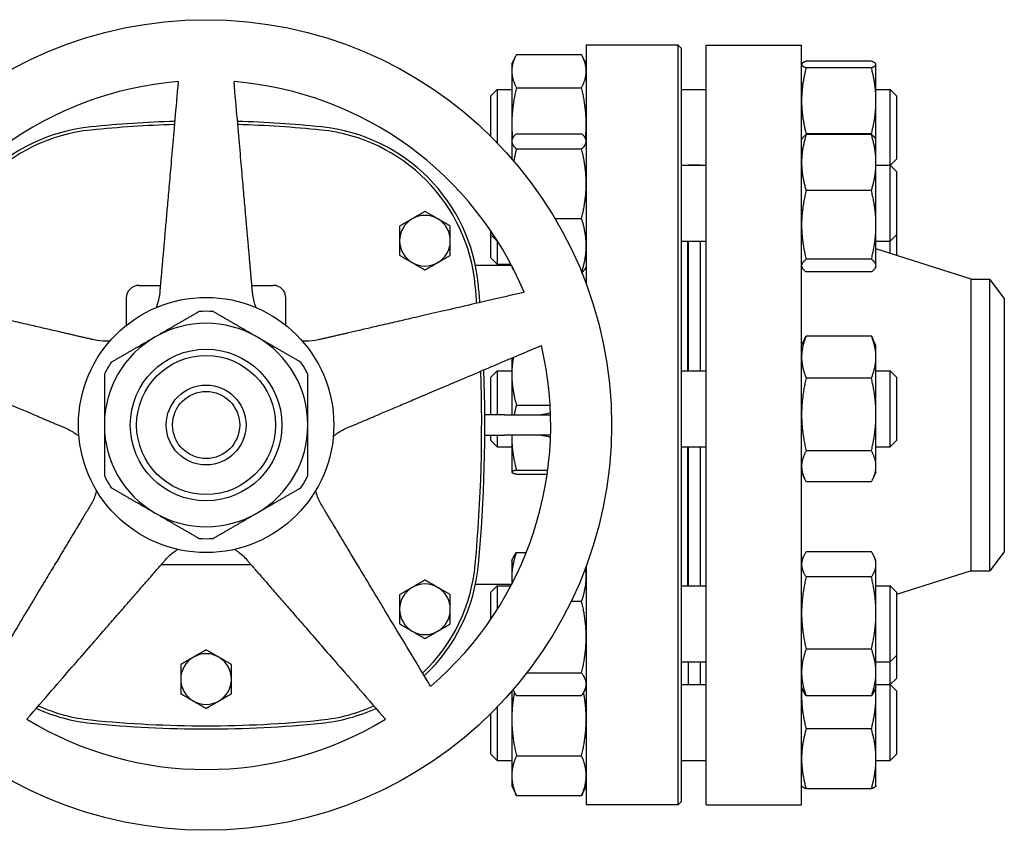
# Model space of a CAD drawing. Header units: inches. Extents: x 18 to 846, y -44 to 561.
# Tile 464 of 642: x 410.09 to 419.8, y 336.58 to 344.58. Entities that reach past the tile are written whole.
import ezdxf

# ---------------------------------------------------------------- set-up
doc = ezdxf.new("R2010")
doc.units = ezdxf.units.IN
doc.header["$LTSCALE"] = 24
doc.header["$MEASUREMENT"] = 0
doc.layers.add('Visible (ANSI)', color=7, linetype='Continuous', lineweight=30)

msp = doc.modelspace()

# ---------------------------------------------------------------- linework, layer by layer
at = {"layer": 'Visible (ANSI)'}
for p, q in [((415.67843, 344.3315), (415.67843, 341.97344)), ((416.58468, 344.3315), (415.67843, 344.3315)), ((416.58468, 336.8315), (416.58468, 344.3315)), ((416.61593, 344.30025), (416.58468, 344.3315)), ((416.61593, 344.30025), (416.61593, 336.86275)), ((416.86343, 336.8315), (416.86343, 344.3315)), ((416.86343, 344.3315), (417.80343, 344.3315)), ((417.80343, 336.8315), (417.80343, 344.3315)), ((414.94443, 344.14218), (414.98009, 344.21866)), ((414.98952, 344.23788), (415.63334, 344.23788)), ((415.67843, 344.14218), (415.64277, 344.21866)), ((414.94443, 344.14218), (414.94443, 344.07404)), ((417.80343, 344.14218), (417.80457, 344.14462)), ((418.49234, 344.17155), (417.84852, 344.17155)), ((418.49234, 344.10795), (417.84852, 344.10795)), ((418.53743, 344.14218), (418.53629, 344.14462)), ((418.53743, 344.13975), (418.53743, 344.14218)), ((418.53743, 343.78076), (418.53743, 344.13975)), ((414.94443, 344.07404), (414.94443, 343.54985)), ((414.73843, 343.82968), (414.80093, 343.89218)), ((414.80093, 343.89218), (414.80093, 343.36516)), ((414.80093, 343.89218), (414.94443, 343.89218)), ((414.98952, 343.9102), (415.63334, 343.9102)), ((416.61593, 343.89218), (416.86343, 343.89218)), ((418.53743, 343.89218), (418.67593, 343.89218)), ((418.67593, 343.14502), (418.67593, 343.89218)), ((418.73843, 343.82968), (418.67593, 343.89218)), ((414.73843, 343.42824), (414.73843, 343.82968)), ((418.73843, 343.82968), (418.73843, 343.20468)), ((418.53743, 343.39502), (418.53743, 343.78076)), ((414.94443, 343.54985), (414.94443, 343.39502)), ((414.94443, 343.39502), (414.95094, 343.40899)), ((414.98952, 343.4564), (415.63334, 343.4564)), ((415.67843, 343.39502), (415.67191, 343.40899)), ((417.80343, 343.39502), (417.80787, 343.40455)), ((418.49234, 343.45358), (417.84852, 343.45358)), ((418.49234, 343.44794), (417.84852, 343.44794)), ((418.53743, 343.39502), (418.53298, 343.40455)), ((414.94443, 343.39502), (414.94443, 343.38135)), ((414.94443, 343.38135), (414.94443, 343.209)), ((414.98952, 343.3063), (415.63334, 343.3063)), ((418.53743, 343.17129), (418.53743, 343.39502)), ((418.73843, 343.20468), (418.67735, 343.1436)), ((416.61593, 343.14502), (416.86343, 343.14502)), ((416.68343, 343.1465), (416.68343, 343.14502)), ((416.80343, 343.1465), (416.68343, 343.1465)), ((416.80343, 343.1465), (416.80343, 343.14502)), ((418.53743, 342.55568), (418.53743, 343.17129)), ((418.53743, 343.14502), (418.67593, 343.14502)), ((418.67593, 342.39502), (418.67593, 343.14502)), ((418.73843, 343.08252), (418.67593, 343.14502)), ((418.73843, 343.08252), (418.73843, 342.45752)), ((418.49234, 342.89464), (417.84852, 342.89464)), ((415.37006, 342.61992), (415.63334, 342.61992)), ((418.53743, 342.1544), (418.53743, 342.55568)), ((414.73843, 342.45752), (414.73843, 342.49563)), ((414.73843, 342.45752), (414.80093, 342.39502)), ((414.73843, 342.23216), (414.73843, 342.45752)), ((418.73843, 342.45752), (418.67593, 342.39502)), ((418.73843, 342.45752), (418.73843, 342.25536)), ((414.80093, 342.4005), (414.80093, 342.39502)), ((414.80093, 342.39502), (414.80439, 342.39502)), ((414.80093, 342.39502), (414.80093, 342.16966)), ((416.61593, 342.39502), (416.86343, 342.39502)), ((416.67843, 342.39502), (416.67843, 341.11585)), ((416.68343, 342.39502), (416.68343, 341.11585)), ((416.80343, 342.39502), (416.80343, 341.11585)), ((418.53743, 342.39502), (418.67593, 342.39502)), ((418.67593, 342.27515), (418.67593, 342.39502)), ((414.73843, 342.23216), (414.80093, 342.16966)), ((419.47676, 342.0215), (418.53743, 342.31902)), ((414.94173, 342.15631), (414.58553, 342.15631)), ((414.80093, 342.16966), (414.93471, 342.16966)), ((414.94443, 342.15113), (414.94443, 342.14502)), ((414.94443, 342.14502), (414.95094, 342.13104)), ((415.67843, 342.14502), (415.67191, 342.13104)), ((417.80343, 342.14502), (417.80787, 342.13548)), ((418.49234, 342.21672), (417.84852, 342.21672)), ((418.53743, 342.14502), (418.53298, 342.13548)), ((418.53743, 342.14502), (418.53743, 342.1544)), ((418.49234, 342.09209), (417.84852, 342.09209)), ((411.26603, 341.95945), (411.47691, 341.95945)), ((412.37995, 341.95945), (412.59083, 341.95945)), ((419.47676, 339.1415), (419.47676, 342.0215)), ((419.47676, 342.0215), (419.65956, 342.0215)), ((419.65956, 339.1415), (419.65956, 342.0215)), ((419.80343, 341.834), (419.65956, 342.0215)), ((411.14103, 341.83445), (411.14103, 341.56497)), ((412.71583, 341.56497), (412.71583, 341.83445)), ((419.80343, 341.834), (419.80343, 339.329)), ((418.49234, 341.45973), (417.84852, 341.45973)), ((417.80343, 341.36585), (417.83341, 341.43015)), ((418.53743, 341.36585), (418.50745, 341.43015)), ((418.53743, 341.25247), (418.53743, 341.36585)), ((414.94443, 341.24261), (414.94443, 341.08121)), ((418.53743, 340.68577), (418.53743, 341.25247)), ((414.73843, 341.05335), (414.80093, 341.11585)), ((414.80093, 341.11585), (414.80093, 340.6815)), ((414.80093, 341.11585), (414.94443, 341.11585)), ((414.94443, 341.08121), (414.94443, 340.6815)), ((416.61593, 341.11585), (416.86343, 341.11585)), ((418.53743, 341.11585), (418.67593, 341.11585)), ((418.67593, 340.36585), (418.67593, 341.11585)), ((418.73843, 341.05335), (418.67593, 341.11585)), ((414.73843, 340.6815), (414.73843, 341.05335)), ((418.49234, 341.04521), (417.84852, 341.04521)), ((418.73843, 341.05335), (418.73843, 340.42835)), ((414.98952, 340.77857), (415.32271, 340.77857)), ((414.87343, 340.6815), (414.6781, 340.6815)), ((414.87343, 340.6815), (415.32696, 340.6815)), ((418.53743, 340.17415), (418.53743, 340.68577)), ((414.6781, 340.4815), (414.87343, 340.4815)), ((414.73843, 340.42835), (414.73843, 340.4815)), ((414.73843, 340.42835), (414.80093, 340.36585)), ((414.80093, 340.4815), (414.80093, 340.36585)), ((415.32696, 340.4815), (414.87343, 340.4815)), ((414.94443, 340.4815), (414.94443, 340.45707)), ((414.94443, 340.45707), (414.94443, 340.1167)), ((418.73843, 340.42835), (418.67593, 340.36585)), ((414.80093, 340.36585), (414.94443, 340.36585)), ((416.61593, 340.36585), (416.86343, 340.36585)), ((416.67843, 340.36585), (416.67843, 338.99334)), ((416.68343, 340.36585), (416.68343, 338.99334)), ((416.80343, 340.36585), (416.80343, 338.99334)), ((418.49234, 340.32633), (417.84852, 340.32633)), ((418.53743, 340.36585), (418.67593, 340.36585)), ((414.94443, 340.1167), (414.94443, 340.11585)), ((414.94443, 340.11585), (414.94483, 340.11499)), ((414.98952, 340.13556), (415.29906, 340.13556)), ((414.98952, 340.09784), (415.29385, 340.09784)), ((417.80343, 340.11585), (417.83341, 340.05155)), ((418.53743, 340.11585), (418.50745, 340.05155)), ((418.53743, 340.11585), (418.53743, 340.17415)), ((418.49234, 340.02197), (417.84852, 340.02197)), ((414.98952, 339.32425), (415.08743, 339.32425)), ((418.49234, 339.32919), (417.84852, 339.32919)), ((419.80343, 339.329), (419.65956, 339.1415)), ((414.94443, 339.24334), (414.95942, 339.27549)), ((414.94443, 339.24334), (414.94443, 339.08278)), ((417.80343, 339.24334), (417.82224, 339.28369)), ((418.53743, 339.24334), (418.51861, 339.28369)), ((418.53743, 339.20544), (418.53743, 339.24334)), ((411.48571, 339.20355), (412.37114, 339.20355)), ((415.67843, 339.18956), (415.67843, 336.8315)), ((418.53743, 338.72627), (418.53743, 339.20544)), ((419.47676, 339.1415), (418.73843, 338.90765)), ((419.47676, 339.1415), (419.65956, 339.1415)), ((414.94443, 339.08278), (414.94443, 339.01187)), ((418.49234, 339.08169), (417.84852, 339.08169)), ((414.94173, 339.0067), (414.58553, 339.0067)), ((414.73843, 338.93084), (414.80093, 338.99334)), ((414.73843, 338.66737), (414.73843, 338.93084)), ((414.80093, 338.99334), (414.80093, 338.76251)), ((414.80093, 338.99334), (414.93471, 338.99334)), ((416.61593, 338.99334), (416.86343, 338.99334)), ((418.53743, 338.99334), (418.67593, 338.99334)), ((418.67593, 338.24334), (418.67593, 338.99334)), ((418.73843, 338.93084), (418.67593, 338.99334)), ((418.73843, 338.93084), (418.73843, 338.30584)), ((415.53006, 338.84131), (415.63334, 338.84131)), ((418.53743, 338.13917), (418.53743, 338.72627)), ((418.49234, 338.37084), (417.84852, 338.37084)), ((418.73843, 338.30584), (418.67593, 338.24334)), ((418.73843, 338.30584), (418.73843, 338.08049)), ((416.61593, 338.24334), (416.86343, 338.24334)), ((416.68343, 338.24334), (416.68343, 338.02082)), ((416.80343, 338.24334), (416.80343, 338.02082)), ((418.53743, 338.24334), (418.67593, 338.24334)), ((418.67593, 338.02082), (418.67593, 338.24334)), ((415.09333, 338.1354), (415.63334, 338.1354)), ((418.53743, 337.99334), (418.53743, 338.13917)), ((418.73843, 338.08049), (418.67735, 338.01941)), ((414.95636, 337.96776), (414.95942, 337.96119)), ((415.67843, 337.99334), (415.66344, 337.96119)), ((416.61593, 338.02082), (416.86343, 338.02082)), ((417.80343, 337.99334), (417.82224, 337.95299)), ((418.53743, 337.99334), (418.51861, 337.95299)), ((418.53743, 338.02082), (418.67593, 338.02082)), ((418.53743, 337.9094), (418.53743, 337.99334)), ((418.67593, 337.27082), (418.67593, 338.02082)), ((418.73843, 337.95832), (418.67593, 338.02082)), ((418.73843, 337.95832), (418.73843, 337.33332)), ((414.94443, 337.954), (414.94443, 337.67849)), ((414.98952, 337.91243), (415.63334, 337.91243)), ((418.49234, 337.90749), (417.84852, 337.90749)), ((418.53743, 337.28684), (418.53743, 337.9094)), ((414.80093, 337.79785), (414.80093, 337.27082)), ((414.73843, 337.33332), (414.73843, 337.73477)), ((414.94443, 337.67849), (414.94443, 337.12163)), ((418.49234, 337.58222), (417.84852, 337.58222)), ((414.73843, 337.33332), (414.80093, 337.27082)), ((414.98952, 337.31814), (415.63334, 337.31814)), ((418.53743, 337.02082), (418.53743, 337.28684)), ((418.73843, 337.33332), (418.67593, 337.27082)), ((414.80093, 337.27082), (414.94443, 337.27082)), ((416.61593, 337.27082), (416.86343, 337.27082)), ((418.53743, 337.27082), (418.67593, 337.27082)), ((414.94443, 337.12163), (414.94443, 337.02082)), ((414.94443, 337.02082), (414.98009, 336.94435)), ((415.67843, 337.02082), (415.64277, 336.94435)), ((417.80343, 337.02082), (417.80457, 337.01838)), ((418.49234, 336.99145), (417.84852, 336.99145)), ((418.53743, 337.02082), (418.53629, 337.01838)), ((414.98952, 336.92512), (415.63334, 336.92512)), ((416.58468, 336.8315), (415.67843, 336.8315)), ((416.61593, 336.86275), (416.58468, 336.8315)), ((416.86343, 336.8315), (417.80343, 336.8315))]:
    msp.add_line(p, q, dxfattribs=at)
for radius in [4, 1.25984, 0.74803, 0.68553, 0.3937, 0.3312]:
    msp.add_circle((411.92843, 340.5815), radius, dxfattribs=at)
for centre, radius, start, end in [((411.92843, 340.5815), 3.4, 94.64927, 157.35073), ((411.92843, 340.5815), 3.4, 22.64927, 85.35073), ((410.96665, 341.80035), 1.73228, 95.817836, 174.744707), ((411.92843, 332.36103), 11.22047, 91.583081, 95.817836), ((411.92843, 332.36103), 11.18922, 91.601548, 95.817836), ((411.92843, 332.36103), 11.22047, 84.182163, 88.416919), ((411.92843, 332.36103), 11.18922, 84.182163, 88.398452), ((412.89021, 341.80035), 1.73228, 5.255296, 84.182161), ((410.96665, 341.80035), 1.70103, 95.817836, 174.744707), ((412.89021, 341.80035), 1.70103, 5.255296, 84.182161), ((414.08788, 342.4004), 0.25, 60, 120), ((414.08788, 342.4004), 0.25, 120, 180), ((414.08788, 342.4004), 0.25, 0, 60), ((414.08788, 342.4004), 0.25, 180, 240), ((414.08788, 342.4004), 0.25, 300, 0), ((414.08788, 342.4004), 0.25, 240, 300), ((411.26603, 341.83445), 0.125, 90, 180), ((412.59083, 341.83445), 0.125, 0, 90), ((399.63906, 340.5815), 15.00812, 4.591592, 5.255296), ((399.63906, 340.5815), 15.03937, 4.60919, 5.255296), ((411.92843, 340.5815), 1.12205, 86.525352, 93.474648), ((411.92843, 340.5815), 1.00394, 60, 120), ((411.92843, 340.5815), 1.00394, 120, 180), ((411.92843, 340.5815), 1.00394, 0, 60), ((411.92843, 340.5815), 3.4, 310.64927, 13.35073), ((411.92843, 340.5815), 1.12205, 146.525352, 153.474648), ((411.92843, 340.5815), 1.12205, 26.525352, 33.474648), ((399.63906, 340.5815), 15.00812, 354.744704, 2.027369), ((399.63906, 340.5815), 15.03937, 354.744704, 2.072997), ((411.92843, 340.5815), 1.00394, 180, 240), ((411.92843, 340.5815), 1.00394, 300, 0), ((411.92843, 340.5815), 1.12205, 206.525352, 213.474648), ((411.92843, 340.5815), 1.12205, 326.525352, 333.474648), ((411.92843, 340.5815), 1.00394, 240, 300), ((411.92843, 340.5815), 1.12205, 266.525352, 273.474648), ((412.89021, 339.36266), 1.70103, 313.674999, 354.744707), ((412.89021, 339.36266), 1.73228, 313.442646, 354.744707), ((414.08788, 338.7626), 0.25, 120, 180), ((414.08788, 338.7626), 0.25, 60, 120), ((414.08788, 338.7626), 0.25, 0, 60), ((414.08788, 338.7626), 0.25, 180, 240), ((414.08788, 338.7626), 0.25, 300, 0), ((414.08788, 338.7626), 0.25, 240, 300), ((411.92843, 338.07363), 0.25, 120, 180), ((411.92843, 338.07363), 0.25, 60, 120), ((411.92843, 338.07363), 0.25, 0, 60), ((411.92843, 338.07363), 0.25, 180, 240), ((411.92843, 338.07363), 0.25, 300, 0), ((410.96665, 339.36266), 1.73228, 245.642572, 264.182165), ((410.96665, 339.36266), 1.70103, 245.957475, 264.182165), ((411.92843, 338.07363), 0.25, 240, 300), ((412.89021, 339.36266), 1.70103, 275.817836, 294.042525), ((412.89021, 339.36266), 1.73228, 275.817836, 294.357428), ((411.92843, 340.5815), 3.4, 238.64927, 301.35073), ((411.92843, 348.80197), 11.18922, 264.182164, 275.817836), ((411.92843, 348.80197), 11.22047, 264.182164, 275.817836)]:
    msp.add_arc(centre, radius, start, end, dxfattribs=at)
for points, weights in [([(414.98952, 344.23788), (414.94443, 344.15008), (414.94443, 344.07404)], [1, 1.0379548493, 1]), ([(415.67843, 344.07404), (415.67843, 344.15008), (415.63334, 344.23788)], [1, 1.0379548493, 1]), ([(417.84852, 344.17155), (417.80343, 344.15451), (417.80343, 344.13975)], [1, 1.0379548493, 1]), ([(417.80343, 344.13975), (417.80343, 344.12499), (417.84852, 344.10795)], [1, 1.0379548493, 1]), ([(417.84852, 344.10795), (417.80343, 343.93261), (417.80343, 343.78076)], [1, 1.0379548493, 1]), ([(418.53743, 344.13975), (418.53743, 344.15451), (418.49234, 344.17155)], [1, 1.0379548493, 1]), ([(418.49234, 344.10795), (418.53743, 344.12499), (418.53743, 344.13975)], [1, 1.0379548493, 1]), ([(418.53743, 343.78076), (418.53743, 343.93261), (418.49234, 344.10795)], [1, 1.0379548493, 1]), ([(414.94443, 344.07404), (414.94443, 343.998), (414.98952, 343.9102)], [1, 1.0379548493, 1]), ([(415.63334, 343.9102), (415.67843, 343.998), (415.67843, 344.07404)], [1, 1.0379548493, 1]), ([(411.65284, 343.97031), (411.52384, 342.49584), (411.47113, 341.89336)], [1.0049190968, 1.58894872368, 2.03628035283]), ([(412.38573, 341.89336), (412.33302, 342.49584), (412.20402, 343.97031)], [2.03628035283, 1.58894872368, 1.0049190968]), ([(414.98952, 343.9102), (414.94443, 343.71709), (414.94443, 343.54985)], [1, 1.0379548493, 1]), ([(415.67843, 343.54985), (415.67843, 343.71709), (415.63334, 343.9102)], [1, 1.0379548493, 1]), ([(417.80343, 343.78076), (417.80343, 343.62891), (417.84852, 343.45358)], [1, 1.0379548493, 1]), ([(418.49234, 343.45358), (418.53743, 343.62891), (418.53743, 343.78076)], [1, 1.0379548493, 1]), ([(414.94443, 343.54985), (414.94443, 343.48097), (414.95162, 343.41039)], [1, 1.01529068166, 1.01826120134]), ([(415.67124, 343.41039), (415.67843, 343.48097), (415.67843, 343.54985)], [1.01826120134, 1.01529068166, 1]), ([(414.98952, 343.4564), (414.94443, 343.41618), (414.94443, 343.38135)], [1, 1.0379548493, 1]), ([(415.67843, 343.38135), (415.67843, 343.41618), (415.63334, 343.4564)], [1, 1.0379548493, 1]), ([(417.84852, 343.44794), (417.80343, 343.29968), (417.80343, 343.17129)], [1, 1.0379548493, 1]), ([(417.80787, 343.40455), (417.81734, 343.42485), (417.84852, 343.44794)], [1.01642291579, 1.02594003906, 1]), ([(417.84852, 343.45358), (417.84749, 343.44999), (417.8465, 343.44643)], [1, 1.00082853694, 1.00162090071]), ([(418.49436, 343.44643), (418.49336, 343.44999), (418.49234, 343.45358)], [1.00162090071, 1.00082853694, 1]), ([(418.53743, 343.17129), (418.53743, 343.29968), (418.49234, 343.44794)], [1, 1.0379548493, 1]), ([(418.49234, 343.44794), (418.52352, 343.42485), (418.53298, 343.40455)], [1, 1.02594003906, 1.01642291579]), ([(414.94443, 343.38135), (414.94443, 343.34652), (414.98952, 343.3063)], [1, 1.0379548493, 1]), ([(414.98952, 343.3063), (414.9742, 343.24384), (414.96426, 343.18607)], [1, 1.01257512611, 1.01681752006]), ([(415.63334, 343.3063), (415.67843, 343.34652), (415.67843, 343.38135)], [1, 1.0379548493, 1]), ([(415.67843, 342.96311), (415.67843, 343.12239), (415.63334, 343.3063)], [1, 1.0379548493, 1]), ([(417.80343, 343.17129), (417.80343, 343.0429), (417.84852, 342.89464)], [1, 1.0379548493, 1]), ([(418.49234, 342.89464), (418.53743, 343.0429), (418.53743, 343.17129)], [1, 1.0379548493, 1]), ([(415.63334, 342.61992), (415.67843, 342.80384), (415.67843, 342.96311)], [1, 1.0379548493, 1]), ([(417.84852, 342.89464), (417.80343, 342.71299), (417.80343, 342.55568)], [1, 1.0379548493, 1]), ([(418.53743, 342.55568), (418.53743, 342.71299), (418.49234, 342.89464)], [1, 1.0379548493, 1]), ([(414.08788, 342.68907), (414.02089, 342.6504), (413.96288, 342.61691)], [1.01001874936, 1.04314139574, 1]), ([(414.21288, 342.61691), (414.15486, 342.6504), (414.08788, 342.68907)], [1, 1.04314139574, 1.01001874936]), ([(415.67843, 342.35178), (415.67843, 342.47622), (415.63334, 342.61992)], [1, 1.0379548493, 1]), ([(413.96288, 342.61691), (413.90486, 342.58341), (413.83788, 342.54474)], [1, 1.04314139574, 1.01001874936]), ([(413.83788, 342.54474), (413.83788, 342.46739), (413.83788, 342.4004)], [1.01001874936, 1.04314139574, 1]), ([(414.33788, 342.54474), (414.27089, 342.58341), (414.21288, 342.61691)], [1.01001874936, 1.04314139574, 1]), ([(414.33788, 342.4004), (414.33788, 342.46739), (414.33788, 342.54474)], [1, 1.04314139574, 1.01001874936]), ([(417.80343, 342.55568), (417.80343, 342.39837), (417.84852, 342.21672)], [1, 1.0379548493, 1]), ([(418.49234, 342.21672), (418.53743, 342.39837), (418.53743, 342.55568)], [1, 1.0379548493, 1]), ([(413.83788, 342.4004), (413.83788, 342.33341), (413.83788, 342.25606)], [1, 1.04314139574, 1.01001874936]), ([(414.33788, 342.25606), (414.33788, 342.33341), (414.33788, 342.4004)], [1.01001874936, 1.04314139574, 1]), ([(415.63435, 342.08687), (415.67843, 342.22864), (415.67843, 342.35178)], [1.00081554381, 1.03754259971, 1]), ([(413.83788, 342.25606), (413.90486, 342.21739), (413.96288, 342.18389)], [1.01001874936, 1.04314139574, 1]), ([(414.21288, 342.18389), (414.27089, 342.21739), (414.33788, 342.25606)], [1, 1.04314139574, 1.01001874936]), ([(413.96288, 342.18389), (414.02089, 342.1504), (414.08788, 342.11172)], [1, 1.04314139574, 1.01001874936]), ([(414.08788, 342.11172), (414.15486, 342.1504), (414.21288, 342.18389)], [1.01001874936, 1.04314139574, 1]), ([(417.84852, 342.21672), (417.80343, 342.18332), (417.80343, 342.1544)], [1, 1.0379548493, 1]), ([(417.80343, 342.1544), (417.80343, 342.12549), (417.84852, 342.09209)], [1, 1.0379548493, 1]), ([(418.53743, 342.1544), (418.53743, 342.18332), (418.49234, 342.21672)], [1, 1.0379548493, 1]), ([(418.49234, 342.09209), (418.53743, 342.12549), (418.53743, 342.1544)], [1, 1.0379548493, 1]), ([(414.96755, 342.10589), (414.95665, 342.11881), (414.95094, 342.13104)], [1.01525338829, 1.02093559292, 1.017947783]), ([(415.67191, 342.13104), (415.66184, 342.10944), (415.63504, 342.08516)], [1.017947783, 1.02323530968, 1.00136975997]), ([(410.82209, 341.42181), (410.23281, 341.55785), (408.79064, 341.8908)], [2.0263127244, 1.58117079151, 1]), ([(415.06622, 341.8908), (413.62405, 341.55785), (413.03476, 341.42181)], [1, 1.58117079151, 2.0263127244]), ([(411.86043, 341.70149), (411.63139, 341.56925), (411.42646, 341.45094)], [1.0171026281, 1.03775343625, 1]), ([(412.4304, 341.45094), (412.22547, 341.56925), (411.99643, 341.70149)], [1, 1.03775343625, 1.0171026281]), ([(417.84852, 341.45973), (417.80343, 341.34866), (417.80343, 341.25247)], [1, 1.0379548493, 1]), ([(417.83341, 341.43015), (417.84015, 341.4446), (417.84852, 341.45973)], [1.0112030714, 1.00683093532, 1]), ([(418.53743, 341.25247), (418.53743, 341.34866), (418.49234, 341.45973)], [1, 1.0379548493, 1]), ([(418.49234, 341.45973), (418.50071, 341.4446), (418.50745, 341.43015)], [1, 1.00683093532, 1.0112030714]), ([(408.62031, 341.3666), (409.98276, 340.78828), (410.53947, 340.55197)], [1, 1.58117079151, 2.0263127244]), ([(411.42646, 341.45094), (411.22153, 341.33262), (410.9925, 341.20039)], [1, 1.03775343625, 1.0171026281]), ([(412.86436, 341.20039), (412.63533, 341.33262), (412.4304, 341.45094)], [1.0171026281, 1.03775343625, 1]), ([(413.31739, 340.55197), (413.8741, 340.78828), (415.23654, 341.3666)], [2.0263127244, 1.58117079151, 1]), ([(414.95896, 341.24877), (414.94443, 341.16296), (414.94443, 341.08121)], [1.0185742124, 1.02174363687, 1]), ([(417.80343, 341.25247), (417.80343, 341.15628), (417.84852, 341.04521)], [1, 1.0379548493, 1]), ([(418.49234, 341.04521), (418.53743, 341.15628), (418.53743, 341.25247)], [1, 1.0379548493, 1]), ([(410.92449, 341.0826), (410.92449, 340.81813), (410.92449, 340.5815)], [1.0171026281, 1.03775343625, 1]), ([(412.93237, 340.5815), (412.93237, 340.81813), (412.93237, 341.0826)], [1, 1.03775343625, 1.0171026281]), ([(414.94443, 341.08121), (414.94443, 340.94076), (414.98952, 340.77857)], [1, 1.0379548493, 1]), ([(417.84852, 341.04521), (417.80343, 340.85258), (417.80343, 340.68577)], [1, 1.0379548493, 1]), ([(418.53743, 340.68577), (418.53743, 340.85258), (418.49234, 341.04521)], [1, 1.0379548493, 1]), ([(414.98952, 340.77857), (414.97638, 340.72837), (414.96721, 340.6815)], [1, 1.01076866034, 1.01542668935]), ([(417.80343, 340.68577), (417.80343, 340.51895), (417.84852, 340.32633)], [1, 1.0379548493, 1]), ([(418.49234, 340.32633), (418.53743, 340.51895), (418.53743, 340.68577)], [1, 1.0379548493, 1]), ([(410.92449, 340.5815), (410.92449, 340.34487), (410.92449, 340.0804)], [1, 1.03775343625, 1.0171026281]), ([(412.93237, 340.0804), (412.93237, 340.34487), (412.93237, 340.5815)], [1.0171026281, 1.03775343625, 1]), ([(414.94471, 340.4815), (414.94443, 340.46928), (414.94443, 340.45707)], [1.0055283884, 1.00300156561, 1]), ([(414.94443, 340.45707), (414.94443, 340.30786), (414.98952, 340.13556)], [1, 1.0379548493, 1]), ([(417.84852, 340.32633), (417.80343, 340.24477), (417.80343, 340.17415)], [1, 1.0379548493, 1]), ([(418.53743, 340.17415), (418.53743, 340.24477), (418.49234, 340.32633)], [1, 1.0379548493, 1]), ([(414.98952, 340.13556), (414.94443, 340.12546), (414.94443, 340.1167)], [1, 1.0379548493, 1]), ([(414.94443, 340.1167), (414.94443, 340.10795), (414.98952, 340.09784)], [1, 1.0379548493, 1]), ([(417.80343, 340.17415), (417.80343, 340.10352), (417.84852, 340.02197)], [1, 1.0379548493, 1]), ([(418.49234, 340.02197), (418.53743, 340.10352), (418.53743, 340.17415)], [1, 1.0379548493, 1]), ([(410.9925, 339.96262), (411.22153, 339.83038), (411.42646, 339.71207)], [1.0171026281, 1.03775343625, 1]), ([(412.4304, 339.71207), (412.63533, 339.83038), (412.86436, 339.96262)], [1, 1.03775343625, 1.0171026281]), ([(410.78738, 339.78898), (410.47589, 339.27058), (409.71358, 338.00188)], [2.0263127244, 1.58117079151, 1]), ([(411.42646, 339.71207), (411.63139, 339.59375), (411.86043, 339.46152)], [1, 1.03775343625, 1.0171026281]), ([(411.99643, 339.46152), (412.22547, 339.59375), (412.4304, 339.71207)], [1.0171026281, 1.03775343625, 1]), ([(414.14328, 338.00188), (413.38097, 339.27058), (413.06948, 339.78898)], [1, 1.58117079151, 2.0263127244]), ([(414.98952, 339.32425), (414.94443, 339.19484), (414.94443, 339.08278)], [1, 1.0379548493, 1]), ([(414.95942, 339.27549), (414.97026, 339.29873), (414.98952, 339.32425)], [1.0184677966, 1.01586753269, 1]), ([(417.84852, 339.32919), (417.80343, 339.26287), (417.80343, 339.20544)], [1, 1.0379548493, 1]), ([(418.53743, 339.20544), (418.53743, 339.26287), (418.49234, 339.32919)], [1, 1.0379548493, 1]), ([(410.15949, 337.67791), (411.13053, 338.79496), (411.5273, 339.25139)], [1, 1.58117079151, 2.0263127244]), ([(412.32955, 339.25139), (412.72633, 338.79496), (413.69737, 337.67791)], [2.0263127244, 1.58117079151, 1]), ([(415.67843, 339.08278), (415.67843, 339.1269), (415.67187, 339.17201)], [1, 1.01460713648, 1.01797099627]), ([(417.80343, 339.20544), (417.80343, 339.14801), (417.84852, 339.08169)], [1, 1.0379548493, 1]), ([(418.49234, 339.08169), (418.53743, 339.14801), (418.53743, 339.20544)], [1, 1.0379548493, 1]), ([(414.08788, 339.05128), (414.02089, 339.0126), (413.96288, 338.97911)], [1.01001874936, 1.04314139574, 1]), ([(414.21288, 338.97911), (414.15486, 339.0126), (414.08788, 339.05128)], [1, 1.04314139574, 1.01001874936]), ([(414.94443, 339.08278), (414.94443, 339.05081), (414.94785, 339.01847)], [1, 1.01054041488, 1.01522648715]), ([(415.63334, 338.84131), (415.67843, 338.97071), (415.67843, 339.08278)], [1, 1.0379548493, 1]), ([(417.84852, 339.08169), (417.80343, 338.89122), (417.80343, 338.72627)], [1, 1.0379548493, 1]), ([(418.53743, 338.72627), (418.53743, 338.89122), (418.49234, 339.08169)], [1, 1.0379548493, 1]), ([(413.96288, 338.97911), (413.90486, 338.94562), (413.83788, 338.90694)], [1, 1.04314139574, 1.01001874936]), ([(414.33788, 338.90694), (414.27089, 338.94562), (414.21288, 338.97911)], [1.01001874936, 1.04314139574, 1]), ([(413.83788, 338.90694), (413.83788, 338.82959), (413.83788, 338.7626)], [1.01001874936, 1.04314139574, 1]), ([(414.33788, 338.7626), (414.33788, 338.82959), (414.33788, 338.90694)], [1, 1.04314139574, 1.01001874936]), ([(415.67843, 338.48835), (415.67843, 338.65216), (415.63334, 338.84131)], [1, 1.0379548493, 1]), ([(413.83788, 338.7626), (413.83788, 338.69562), (413.83788, 338.61827)], [1, 1.04314139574, 1.01001874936]), ([(414.33788, 338.61827), (414.33788, 338.69562), (414.33788, 338.7626)], [1.01001874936, 1.04314139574, 1]), ([(417.80343, 338.72627), (417.80343, 338.56131), (417.84852, 338.37084)], [1, 1.0379548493, 1]), ([(418.49234, 338.37084), (418.53743, 338.56131), (418.53743, 338.72627)], [1, 1.0379548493, 1]), ([(413.83788, 338.61827), (413.90486, 338.57959), (413.96288, 338.5461)], [1.01001874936, 1.04314139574, 1]), ([(413.96288, 338.5461), (414.02089, 338.5126), (414.08788, 338.47393)], [1, 1.04314139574, 1.01001874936]), ([(414.08788, 338.47393), (414.15486, 338.5126), (414.21288, 338.5461)], [1.01001874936, 1.04314139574, 1]), ([(414.21288, 338.5461), (414.27089, 338.57959), (414.33788, 338.61827)], [1, 1.04314139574, 1.01001874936]), ([(415.63334, 338.1354), (415.67843, 338.32455), (415.67843, 338.48835)], [1, 1.0379548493, 1]), ([(411.92843, 338.3623), (411.86144, 338.32363), (411.80343, 338.29013)], [1.01001874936, 1.04314139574, 1]), ([(412.05343, 338.29013), (411.99542, 338.32363), (411.92843, 338.3623)], [1, 1.04314139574, 1.01001874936]), ([(417.84852, 338.37084), (417.80343, 338.24669), (417.80343, 338.13917)], [1, 1.0379548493, 1]), ([(418.53743, 338.13917), (418.53743, 338.24669), (418.49234, 338.37084)], [1, 1.0379548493, 1]), ([(411.80343, 338.29013), (411.74542, 338.25664), (411.67843, 338.21797)], [1, 1.04314139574, 1.01001874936]), ([(412.17843, 338.21797), (412.11144, 338.25664), (412.05343, 338.29013)], [1.01001874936, 1.04314139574, 1]), ([(411.67843, 338.21797), (411.67843, 338.14062), (411.67843, 338.07363)], [1.01001874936, 1.04314139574, 1]), ([(412.17843, 338.07363), (412.17843, 338.14062), (412.17843, 338.21797)], [1, 1.04314139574, 1.01001874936]), ([(411.67843, 338.07363), (411.67843, 338.00664), (411.67843, 337.92929)], [1, 1.04314139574, 1.01001874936]), ([(412.17843, 337.92929), (412.17843, 338.00664), (412.17843, 338.07363)], [1.01001874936, 1.04314139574, 1]), ([(415.67843, 338.02392), (415.67843, 338.07566), (415.63334, 338.1354)], [1, 1.0379548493, 1]), ([(417.80343, 338.13917), (417.80343, 338.03165), (417.84852, 337.90749)], [1, 1.0379548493, 1]), ([(418.49234, 337.90749), (418.53743, 338.03165), (418.53743, 338.13917)], [1, 1.0379548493, 1]), ([(414.95646, 337.96787), (414.96751, 337.94158), (414.98952, 337.91243)], [1.01894283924, 1.01816727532, 1]), ([(415.63334, 337.91243), (415.67843, 337.97218), (415.67843, 338.02392)], [1, 1.0379548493, 1]), ([(417.80618, 337.98744), (417.80343, 337.94824), (417.80343, 337.9094)], [1.01418459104, 1.00944035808, 1]), ([(418.53743, 337.9094), (418.53743, 337.94824), (418.53468, 337.98744)], [1, 1.00944035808, 1.01418459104]), ([(411.67843, 337.92929), (411.74542, 337.89062), (411.80343, 337.85712)], [1.01001874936, 1.04314139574, 1]), ([(412.05343, 337.85712), (412.11144, 337.89062), (412.17843, 337.92929)], [1, 1.04314139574, 1.01001874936]), ([(414.96939, 337.9423), (414.94443, 337.80498), (414.94443, 337.67849)], [1.0142561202, 1.02844305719, 1]), ([(415.67843, 337.67849), (415.67843, 337.80498), (415.65346, 337.9423)], [1, 1.02844305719, 1.0142561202]), ([(417.80343, 337.9094), (417.80343, 337.75756), (417.84852, 337.58222)], [1, 1.0379548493, 1]), ([(417.84852, 337.90749), (417.83242, 337.93117), (417.82224, 337.95299)], [1, 1.01322582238, 1.01723425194]), ([(418.51861, 337.95299), (418.50844, 337.93117), (418.49234, 337.90749)], [1.01723425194, 1.01322582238, 1]), ([(418.49234, 337.58222), (418.53743, 337.75756), (418.53743, 337.9094)], [1, 1.0379548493, 1]), ([(411.80343, 337.85712), (411.86144, 337.82363), (411.92843, 337.78495)], [1, 1.04314139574, 1.01001874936]), ([(411.92843, 337.78495), (411.99542, 337.82363), (412.05343, 337.85712)], [1.01001874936, 1.04314139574, 1]), ([(414.94443, 337.67849), (414.94443, 337.51125), (414.98952, 337.31814)], [1, 1.0379548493, 1]), ([(415.63334, 337.31814), (415.67843, 337.51125), (415.67843, 337.67849)], [1, 1.0379548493, 1]), ([(417.84852, 337.58222), (417.80343, 337.42392), (417.80343, 337.28684)], [1, 1.0379548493, 1]), ([(418.53743, 337.28684), (418.53743, 337.42392), (418.49234, 337.58222)], [1, 1.0379548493, 1]), ([(414.98952, 337.31814), (414.94443, 337.21283), (414.94443, 337.12163)], [1, 1.0379548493, 1]), ([(415.67843, 337.12163), (415.67843, 337.21283), (415.63334, 337.31814)], [1, 1.0379548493, 1]), ([(417.80343, 337.28684), (417.80343, 337.14975), (417.84852, 336.99145)], [1, 1.0379548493, 1]), ([(418.49234, 336.99145), (418.53743, 337.14975), (418.53743, 337.28684)], [1, 1.0379548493, 1]), ([(414.94443, 337.12163), (414.94443, 337.03043), (414.98952, 336.92512)], [1, 1.0379548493, 1]), ([(415.63334, 336.92512), (415.67843, 337.03043), (415.67843, 337.12163)], [1, 1.0379548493, 1]), ([(417.84852, 336.99145), (417.81041, 337.00586), (417.80457, 337.01838)], [1, 1.03189291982, 1.01018750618]), ([(418.53629, 337.01838), (418.53045, 337.00586), (418.49234, 336.99145)], [1.01018750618, 1.03189291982, 1]), ([(414.98952, 336.92512), (414.98451, 336.93487), (414.98009, 336.94435)], [1, 1.00407640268, 1.00727718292]), ([(415.64277, 336.94435), (415.63835, 336.93487), (415.63334, 336.92512)], [1.00727718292, 1.00407640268, 1])]:
    msp.add_rational_spline(points, weights, degree=2, dxfattribs=at)
for points, knots in [([(411.47113, 341.89336), (411.46746, 341.85149), (411.45872, 341.81058), (411.44285, 341.7624), (411.43883, 341.75142), (411.43439, 341.74044)], [0.50338205, 0.50338205, 0.50338205, 0.50338205, 0.80253807, 0.80253807, 0.89013428, 0.89013428, 0.89013428, 0.89013428]), ([(412.42247, 341.74044), (412.41803, 341.75142), (412.41401, 341.7624), (412.39813, 341.81058), (412.38939, 341.85149), (412.38573, 341.89336)], [2.31798271, 2.31798271, 2.31798271, 2.31798271, 2.40557892, 2.40557892, 2.70473494, 2.70473494, 2.70473494, 2.70473494]), ([(410.97888, 341.40949), (410.96707, 341.40866), (410.95538, 341.40824), (410.90465, 341.40802), (410.86305, 341.41235), (410.82209, 341.42181)], [2.31798271, 2.31798271, 2.31798271, 2.31798271, 2.40557892, 2.40557892, 2.70473494, 2.70473494, 2.70473494, 2.70473494]), ([(413.03476, 341.42181), (412.99381, 341.41235), (412.95221, 341.40802), (412.90148, 341.40824), (412.88979, 341.40866), (412.87798, 341.40949)], [0.50338205, 0.50338205, 0.50338205, 0.50338205, 0.80253807, 0.80253807, 0.89013428, 0.89013428, 0.89013428, 0.89013428]), ([(410.53947, 340.55197), (410.57816, 340.53555), (410.61436, 340.51459), (410.65527, 340.4846), (410.66448, 340.47739), (410.67355, 340.46978)], [0.50338205, 0.50338205, 0.50338205, 0.50338205, 0.80253807, 0.80253807, 0.89013428, 0.89013428, 0.89013428, 0.89013428]), ([(413.18331, 340.46978), (413.19238, 340.47739), (413.20159, 340.4846), (413.2425, 340.51459), (413.2787, 340.53555), (413.31739, 340.55197)], [2.31798271, 2.31798271, 2.31798271, 2.31798271, 2.40557892, 2.40557892, 2.70473494, 2.70473494, 2.70473494, 2.70473494]), ([(410.84754, 339.93429), (410.84468, 339.9228), (410.84147, 339.91155), (410.826, 339.86324), (410.80902, 339.82501), (410.78738, 339.78898)], [2.31798271, 2.31798271, 2.31798271, 2.31798271, 2.40557892, 2.40557892, 2.70473494, 2.70473494, 2.70473494, 2.70473494]), ([(413.06948, 339.78898), (413.04783, 339.82501), (413.03086, 339.86324), (413.01539, 339.91155), (413.01218, 339.9228), (413.00932, 339.93429)], [0.50338205, 0.50338205, 0.50338205, 0.50338205, 0.80253807, 0.80253807, 0.89013428, 0.89013428, 0.89013428, 0.89013428]), ([(411.5273, 339.25139), (411.55488, 339.28312), (411.58599, 339.31107), (411.62716, 339.34071), (411.63686, 339.34724), (411.64691, 339.35352)], [0.50338205, 0.50338205, 0.50338205, 0.50338205, 0.80253807, 0.80253807, 0.89013428, 0.89013428, 0.89013428, 0.89013428]), ([(412.20995, 339.35352), (412.21999, 339.34724), (412.2297, 339.34071), (412.27086, 339.31107), (412.30198, 339.28312), (412.32955, 339.25139)], [2.31798271, 2.31798271, 2.31798271, 2.31798271, 2.40557892, 2.40557892, 2.70473494, 2.70473494, 2.70473494, 2.70473494])]:
    msp.add_open_spline(points, degree=3, knots=knots, dxfattribs=at)
for points in [[(415.17843, 340.6815), (415.22667, 340.6815), (415.27737, 340.68891), (415.32621, 340.70391)], [(415.32621, 340.45909), (415.27737, 340.47409), (415.22666, 340.4815), (415.17843, 340.4815)]]:
    msp.add_open_spline(points, degree=3, dxfattribs=at)

doc.saveas('drawing.dxf')
